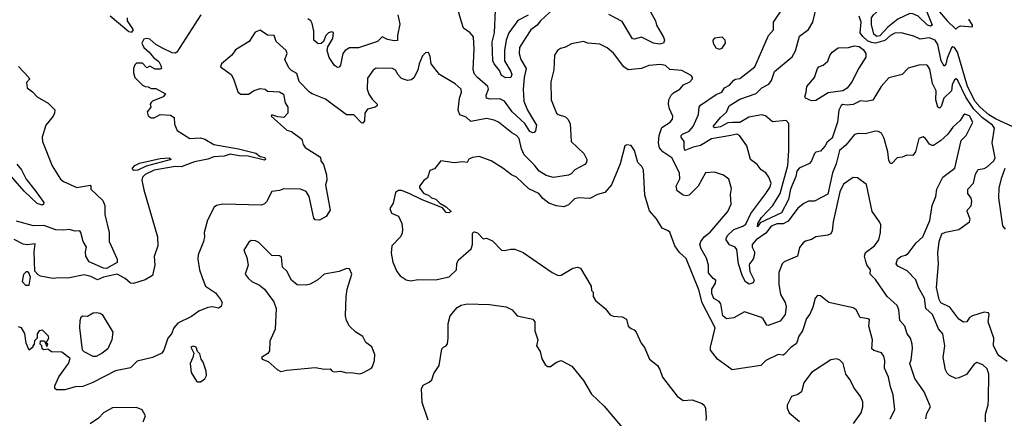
# Model space of a CAD drawing. Extents: x 1552294 to 1694791, y 811929 to 917222.
# Tile 330 of 643: x 1625722 to 1632329, y 872788 to 875462. Entities that reach past the tile are written whole.
import ezdxf

# ---------------------------------------------------------------- set-up
doc = ezdxf.new("R2010")
doc.units = 0

msp = doc.modelspace()

# ---------------------------------------------------------------- linework, layer by layer
at = {"layer": '0CON10XD'}
for points in [[(1631475, 875348.6), (1631454.3, 875365), (1631439, 875429), (1631438.5, 875475), (1631451.6, 875495), (1631512.2, 875547.8), (1631545.9, 875604.1), (1631619, 875681), (1631635, 875679.7), (1631665, 875661.6), (1631788, 875555), (1631806.2, 875525), (1631844.4, 875425), (1631835, 875417.9), (1631815, 875425.3), (1631751, 875485), (1631715, 875502.3), (1631695, 875503.5), (1631615, 875465.9), (1631548.9, 875411.1), (1631495, 875353.8), (1631475, 875348.6)], [(1632348.8, 873168.8), (1632296.1, 873206.1), (1632285, 873217.5), (1632256.9, 873275), (1632258.9, 873325), (1632222.1, 873435), (1632228.1, 873485), (1632222.7, 873495), (1632195, 873500.7), (1632115.5, 873474.5), (1632095, 873463.8), (1632077.5, 873435), (1632055, 873434), (1632025, 873452.2), (1631963, 873533), (1631903.1, 873563.1), (1631891.4, 873585), (1631874.8, 873665), (1631887.4, 873825), (1631883.5, 873895), (1631891.6, 873975), (1631909.8, 874025), (1631935, 874037.6), (1632024.5, 874055), (1632096.2, 874105), (1632101.2, 874125), (1632080, 874175), (1632083.1, 874186.9), (1632106.6, 874213.4), (1632111.9, 874245), (1632106.7, 874265), (1632085.5, 874295.5), (1632085.5, 874325), (1632123.4, 874365), (1632137.1, 874425), (1632155, 874457.8), (1632195, 874464.4), (1632215, 874475.6), (1632258.1, 874515), (1632268.9, 874535), (1632248.9, 874635), (1632264.7, 874735), (1632249.2, 874755), (1632183.8, 874803.8), (1632125, 874860.8), (1632071.3, 874941.3), (1632015, 875057.9), (1632005, 875064.5), (1631995, 875058.5), (1631978.8, 875025), (1631975.2, 874985), (1631923.3, 874936.7), (1631905, 874878.8), (1631895, 874869.3), (1631883.5, 874875), (1631870.7, 874925), (1631872.3, 874985), (1631847.1, 875035), (1631829.5, 875129.5), (1631815, 875154.2), (1631805, 875159.5), (1631755, 875157.5), (1631685, 875136.7), (1631644.5, 875095.5), (1631555, 875071.2), (1631504, 875015), (1631448.3, 874921.7), (1631403, 874913), (1631365, 874918.6), (1631315, 874893.3), (1631275, 874888.1), (1631245, 874893.3), (1631235, 874887.5), (1631218.8, 874855), (1631211.1, 874775), (1631175, 874667.5), (1631139.8, 874640.2), (1631126.9, 874615), (1631095, 874579.2), (1631065, 874574.2), (1631055.8, 874565), (1631035.2, 874515), (1631022, 874498), (1630952.8, 874465), (1630937.8, 874445), (1630931, 874411), (1630895.3, 874325), (1630880.5, 874255), (1630835, 874165.4), (1630690.6, 874099.4), (1630673, 874073), (1630674.7, 874095), (1630699.7, 874135), (1630775.5, 874214.5), (1630825, 874295.7), (1630876.6, 874483.4), (1630883.4, 874585), (1630884, 874765), (1630865, 874785.4), (1630775, 874775.8), (1630727.8, 874817.8), (1630703.4, 874823.4), (1630615, 874808.3), (1630555, 874773.3), (1630505, 874771.3), (1630475, 874769.6), (1630425, 874743.3), (1630385, 874736), (1630376, 874745), (1630424, 874806), (1630465, 874842.2), (1630483.1, 874885), (1630555, 874929.1), (1630663.8, 874966.2), (1630703.3, 875005), (1630749.9, 875030.1), (1630766.7, 875055), (1630786.7, 875115), (1630906.7, 875213.3), (1630927.4, 875252.6), (1630955, 875350.8), (1631014.8, 875395.2), (1631044.4, 875445), (1631082.7, 875607.3)], [(1629305, 875535.5), (1629216.4, 875455), (1629193.5, 875425), (1629152.2, 875395), (1629117.7, 875342.3), (1629075, 875276), (1629073.1, 875235), (1629086, 875195), (1629121.2, 875135), (1629107.6, 875075), (1629099.7, 874995), (1629104.8, 874915), (1629130.2, 874855), (1629190.8, 874755), (1629183.4, 874716.6), (1629175.3, 874704.7), (1629165, 874702.2), (1629145, 874712.9), (1629112.3, 874765), (1629026.2, 874845), (1628975, 874916.3), (1628945, 874931.2), (1628878.2, 874928.2), (1628855, 874936.2), (1628852.2, 874955), (1628867.3, 874995), (1628864.2, 875014.2), (1628793.4, 875075), (1628775, 875096.9), (1628765.3, 875125), (1628771.9, 875265), (1628766.9, 875346.9), (1628745.6, 875375), (1628700.6, 875405), (1628684.6, 875454.6), (1628662.6, 875532.6)], [(1629135, 875492.5), (1629065, 875457.3), (1629003.7, 875375), (1628987, 875325), (1628975.6, 875255), (1628975.2, 875185.2), (1629018.6, 875115), (1629024.6, 875095), (1629016.9, 875075), (1628985, 875072), (1628955, 875087.5), (1628942.2, 875122.2), (1628906.1, 875166.1), (1628898.2, 875185), (1628892.2, 875312.2), (1628908.9, 875375), (1628915.4, 875525)], [(1629956.2, 875515), (1629988.8, 875455), (1629995.7, 875425), (1630042.8, 875345), (1630049.6, 875325), (1630043.1, 875305), (1630015, 875299), (1629975, 875304.2), (1629895, 875345.4), (1629845, 875330.9), (1629835, 875333.3), (1629765, 875448.9), (1629675, 875496.7)], [(1632203.5, 872763.5), (1632203.6, 872815), (1632221.3, 872878.7), (1632224.5, 872915), (1632224.8, 873085), (1632215, 873119.6), (1632185, 873147.6), (1632145, 873162.5), (1632125, 873150), (1632075, 873082), (1632025, 873059.2), (1632005, 873056), (1631962.5, 873075), (1631945, 873090), (1631933.9, 873113.9), (1631920, 873195), (1631929.4, 873275), (1631917.1, 873355), (1631887.4, 873387.4), (1631847.1, 873485), (1631802.7, 873525), (1631793.2, 873595), (1631754.4, 873665), (1631735, 873716.2), (1631676.5, 873776.5), (1631615, 873808.1), (1631602.9, 873825), (1631613.1, 873855), (1631635, 873874.5), (1631667.1, 873882.9), (1631685, 873894.4), (1631738.1, 873965), (1631782.5, 874005), (1631830, 874115), (1631845.6, 874215), (1631870, 874275), (1631875.6, 874325), (1631917.1, 874405), (1631998.1, 874465), (1632039.1, 874650.9), (1632074.1, 874685.9), (1632119.2, 874775), (1632095, 874817.5), (1632065, 874828.8), (1632055, 874822.5), (1632033.3, 874785), (1631985, 874742), (1631950, 874695), (1631901.1, 874648.9), (1631855, 874619.2), (1631845, 874617.5), (1631827.1, 874627.1), (1631800, 874665), (1631785, 874675.7), (1631756.2, 874665), (1631752.4, 874647.6), (1631734.2, 874575), (1631715, 874551.2), (1631675, 874553.3), (1631645, 874540), (1631610, 874535), (1631575, 874496.7), (1631565, 874496.7), (1631555, 874516.7), (1631547.3, 874575), (1631523.8, 874665), (1631505, 874700), (1631485, 874711.8), (1631465, 874714.6), (1631395, 874695.6), (1631348.2, 874698.2), (1631325, 874692.9), (1631265, 874620), (1631224.2, 874585), (1631201, 874495), (1631176.8, 874435), (1631145, 874291.5), (1631055, 874244.2), (1631015, 874244.2), (1630985, 874230), (1630945, 874198), (1630878.7, 874111.3), (1630845, 874093.3), (1630805, 874091.7), (1630765, 874076.7), (1630729.5, 874030.5), (1630664.6, 873985.4), (1630636.8, 873955), (1630637.3, 873935), (1630652.5, 873905), (1630652, 873888), (1630645.2, 873854.8), (1630619.7, 873825), (1630617.7, 873815), (1630622.5, 873772.5), (1630651.9, 873715), (1630645, 873696.7), (1630618.3, 873688.3), (1630593.2, 873703.2), (1630571.9, 873741.9), (1630545.4, 873825), (1630535, 873920), (1630523.8, 873935), (1630485, 873952.7), (1630463.9, 873985), (1630462.5, 873995), (1630472.2, 874015), (1630514.8, 874055.2), (1630575, 874076.9), (1630595, 874091.2), (1630628.5, 874161.5), (1630729.2, 874295), (1630755, 874337.1), (1630764.4, 874365), (1630750, 874405), (1630728.8, 874435), (1630698.8, 874455), (1630670.9, 874490.9), (1630625.7, 874525), (1630602.2, 874615), (1630552.7, 874685), (1630535, 874694.6), (1630494.2, 874685.8), (1630365, 874662.3), (1630291.6, 874618.4), (1630242, 874608), (1630185.5, 874585.5), (1630180.2, 874605), (1630182, 874645), (1630160, 874675), (1630160.4, 874685), (1630168.9, 874695), (1630214.8, 874715.2), (1630241.6, 874745), (1630277.1, 874825), (1630282.1, 874875), (1630291.3, 874888.7), (1630395, 874960), (1630434.2, 874975), (1630452.2, 875005), (1630486.4, 875023.6), (1630515, 875056.5), (1630525, 875063.3), (1630555, 875066.9), (1630654.4, 875145), (1630747.5, 875355), (1630781.4, 875395), (1630781.4, 875445), (1630854.5, 875555)], [(1631881.2, 875531.2), (1631945, 875454.3), (1632005, 875397.5), (1632017, 875413), (1632035, 875420), (1632116.7, 875413.3), (1632116.7, 875425), (1632092.5, 875465)], [(1626937.1, 875495), (1626776.8, 875243.2), (1626765, 875237.6), (1626745, 875239.6), (1626680.8, 875270.8), (1626635, 875296.6), (1626595, 875330.6), (1626575, 875335.7), (1626555, 875330.7), (1626542.7, 875305), (1626555.7, 875275.7), (1626591.1, 875245), (1626618.9, 875208.9), (1626655, 875182), (1626670, 875155), (1626672.5, 875135), (1626665, 875130), (1626630.7, 875130.7), (1626595, 875150), (1626575, 875140), (1626545, 875170), (1626505, 875170), (1626495, 875160), (1626486.7, 875135), (1626486.2, 875105), (1626494.3, 875074.3), (1626545, 875023.3), (1626565, 875013.3), (1626585, 875012.5), (1626605, 875000), (1626635, 875000), (1626700, 874965), (1626685.7, 874944.3), (1626613.8, 874916.2), (1626603.6, 874906.4), (1626597.5, 874895), (1626602.5, 874875), (1626576.7, 874845), (1626585, 874816.7), (1626605, 874804), (1626623.9, 874803.9), (1626663.9, 874826.1), (1626735, 874822), (1626757.5, 874805), (1626760.7, 874760.7), (1626777.7, 874717.7), (1626864.2, 874664.2), (1626935, 874670), (1626965, 874660), (1627025, 874624.4), (1627189.4, 874595), (1627306.2, 874566.2), (1627335, 874545.3), (1627368, 874538), (1627372.3, 874525), (1627365, 874519.4), (1627255, 874546.8), (1627195, 874547.7), (1627135, 874560.4), (1627095, 874545.7), (1627025, 874542.4), (1626985, 874527.5), (1626895, 874509.3), (1626805, 874476), (1626766.2, 874476.2), (1626625, 874453.3), (1626565, 874422.7), (1626545.6, 874405), (1626541.1, 874385), (1626555, 874320), (1626646.4, 874005), (1626648, 873945), (1626625, 873872.5), (1626628.9, 873815), (1626613.8, 873745), (1626565, 873718), (1626485, 873691.9), (1626465, 873694.4), (1626430, 873725), (1626375, 873755.3), (1626284.5, 873735.5), (1626245, 873716.2), (1626199.6, 873739.6), (1626155, 873751.2), (1626045, 873727.5), (1625985, 873730.2), (1625945, 873725.2), (1625861.2, 873741.2), (1625845, 873749.7), (1625822.7, 873775), (1625820, 873905), (1625825, 873957.5), (1625772.1, 873952.1), (1625746, 873956), (1625685, 873986.9)], [(1626328.6, 875488.6), (1626455, 875383.8), (1626475, 875377.7), (1626486.7, 875395), (1626446.2, 875455), (1626445.4, 875474.6)], [(1628260, 875495), (1628273.1, 875433.1), (1628257.5, 875355), (1628257.3, 875322.7), (1628235, 875320.8), (1628190, 875330), (1628155, 875346.2), (1628123.7, 875316.3), (1628055, 875292.9), (1627995.8, 875274.2), (1627935, 875274.1), (1627906.2, 875255), (1627890.7, 875235), (1627875, 875156.7), (1627865, 875143.1), (1627855, 875141.5), (1627834.8, 875154.8), (1627798.5, 875208.5), (1627784.5, 875255), (1627790.5, 875279.5), (1627823.3, 875335), (1627827, 875377), (1627815, 875380.8), (1627794, 875375), (1627775.8, 875355), (1627760, 875315), (1627745, 875302.5), (1627725, 875300), (1627696.4, 875325), (1627694.8, 875385), (1627685, 875437.1), (1627675, 875455.3), (1627655, 875467)], [(1632381.2, 874745), (1632275, 874794.2), (1632225, 874824.3), (1632166.4, 874875), (1632135, 874913.4), (1632081.6, 875015), (1632015.2, 875245.2), (1631995, 875275.6), (1631985, 875281.1), (1631975, 875272.5), (1631946.2, 875205), (1631936.7, 875163.3), (1631925, 875150.6), (1631906.7, 875185), (1631883.3, 875295), (1631864.5, 875325), (1631825, 875339.6), (1631765, 875330.8), (1631722.4, 875352.4), (1631636.7, 875375), (1631595, 875372.5), (1631565, 875355.3), (1631527.7, 875322.3), (1631465, 875304.4), (1631438.3, 875308.3), (1631411, 875321), (1631379.1, 875349.1), (1631362.2, 875375), (1631369.7, 875445), (1631355.4, 875485)], [(1628351.4, 875058.6), (1628325, 875054.4), (1628285, 875068.6), (1628262.1, 875092.1), (1628245, 875122.5), (1628224.5, 875134.5), (1628115, 875136), (1628095, 875123.8), (1628055, 875068.8), (1628054.6, 874995), (1628065, 874962), (1628088, 874928), (1628121.2, 874895), (1628120, 874885), (1628107.5, 874875), (1628055, 874861.2), (1628038.6, 874835), (1628035, 874782.5), (1628025, 874768.8), (1628015, 874770), (1627965, 874824), (1627914.3, 874824.3), (1627775, 874930), (1627685, 874964.2), (1627666.6, 874976.6), (1627597.4, 875047.4), (1627581.7, 875101.7), (1627545, 875120.5), (1627528.8, 875138.8), (1627502.2, 875195), (1627516.4, 875235), (1627511.1, 875255), (1627443.3, 875315), (1627430, 875355), (1627385, 875357.5), (1627335, 875391.2), (1627301.3, 875378.7), (1627262.9, 875315), (1627169.5, 875260.5), (1627145.8, 875224.2), (1627077.1, 875165), (1627068.8, 875145), (1627140.8, 875095), (1627156.9, 875065), (1627185, 874977.5), (1627202.7, 874962.7), (1627257.5, 874962.5), (1627295, 874986.2), (1627335, 875000), (1627370, 874995), (1627385, 874982.5), (1627465, 874979.2), (1627493.2, 874963.2), (1627504.5, 874905), (1627522.5, 874875), (1627522.5, 874835), (1627495, 874806.9), (1627455, 874810), (1627415, 874823.3), (1627408.8, 874815), (1627515, 874720.4), (1627545, 874711.4), (1627615, 874659.5), (1627623.9, 874625), (1627638.5, 874605), (1627740.3, 874540.3), (1627742.7, 874515), (1627761.1, 874491.1), (1627780.8, 874420.8), (1627783.1, 874385), (1627774.7, 874355.3), (1627806.2, 874183.8), (1627777.7, 874142.3), (1627735, 874118), (1627705, 874120), (1627695, 874131.2), (1627665, 874276.9), (1627645, 874309.5), (1627605.8, 874325.8), (1627495, 874328), (1627465, 874316.7), (1627415, 874308.8), (1627379.2, 874240.8), (1627364.1, 874225.9), (1627345, 874218), (1627084.8, 874225.2), (1627043.7, 874216.3), (1627026.2, 874205), (1626982.7, 874117.3), (1626959.1, 874035), (1626962.5, 874005), (1626955.5, 873975), (1626918.9, 873885), (1626917.8, 873855), (1626928.8, 873785), (1626948.2, 873725), (1626968.9, 873675), (1627035, 873630), (1627069.4, 873585), (1627080, 873565), (1627075, 873537.5), (1627055, 873526), (1627016.8, 873536.8), (1626985, 873531.5), (1626923.7, 873506.3), (1626875, 873470.8), (1626783.6, 873426.4), (1626756.4, 873395), (1626740.4, 873355), (1626716.7, 873325), (1626689.2, 873245), (1626675, 873224.7), (1626612.2, 873195), (1626509.6, 873170.4), (1626465, 873125.9), (1626365, 873107.5), (1626212.5, 873027.5), (1626145, 873001.6), (1626095, 872998.2), (1626025, 872978.1), (1625969.5, 872979.5), (1625958.9, 872988.9), (1625957.5, 873005), (1625983.8, 873066.2), (1626049.2, 873155), (1626060.2, 873190.2), (1626005, 873230.9), (1625935, 873234), (1625911.7, 873251.7), (1625885, 873247.5), (1625872.5, 873255), (1625870, 873275), (1625860, 873285), (1625861.7, 873308.3), (1625888.3, 873308.3), (1625905, 873270), (1625910, 873285), (1625900, 873295), (1625917.5, 873325), (1625915, 873340), (1625875, 873380), (1625852.5, 873375), (1625840, 873355), (1625840, 873325), (1625821.7, 873308.3), (1625820, 873285), (1625810, 873275), (1625810, 873265), (1625785, 873244.2), (1625765, 873292.5), (1625756.8, 873356.8), (1625735, 873394.2), (1625715, 873402)], [(1631801.8, 872785), (1631808.9, 872821.1), (1631834.3, 872865), (1631792.5, 872965), (1631730, 873055), (1631696.2, 873155), (1631705, 873180), (1631713, 873257), (1631712.2, 873285), (1631700, 873325), (1631676.7, 873355), (1631661.9, 873405), (1631629.2, 873445), (1631621.4, 873515), (1631610.6, 873545), (1631544.4, 873605), (1631465, 873718.6), (1631428.8, 873755), (1631430.8, 873785), (1631407.3, 873817.3), (1631399.3, 873839.3), (1631391.5, 873875), (1631399, 873901), (1631459.2, 873945), (1631488.1, 873985), (1631499.4, 874035), (1631500, 874085), (1631492.5, 874105), (1631443.1, 874175), (1631405, 874357.5), (1631345, 874402), (1631315, 874404), (1631251.2, 874358.8), (1631225, 874306.2), (1631180.5, 874105), (1631173.9, 874045), (1631165.2, 874025), (1631145, 874015.5), (1631064.4, 874005.6), (1631035, 873986.7), (1630995, 873975.7), (1630980, 873965), (1630955, 873933.3), (1630941.1, 873875), (1630853.2, 873836.8), (1630839.2, 873825), (1630817, 873765), (1630817.4, 873687.4), (1630828.3, 873618.3), (1630858.6, 873565), (1630866.7, 873535), (1630857.9, 873485), (1630825, 873438.5), (1630745, 873410), (1630735, 873411.9), (1630711.4, 873455), (1630699.6, 873465), (1630585, 873502.9), (1630515, 873462.1), (1630464.7, 873454.7), (1630440.9, 873475), (1630427.7, 873555), (1630415, 873571.8), (1630380.8, 873590.8), (1630366.4, 873625), (1630366.6, 873653.4), (1630391.4, 873695), (1630393.9, 873713.9), (1630375, 873725.8), (1630343.4, 873763.4), (1630343.6, 873815), (1630331.7, 873861.7), (1630295, 873924), (1630286.7, 873955), (1630292.8, 873975), (1630315, 874005.5), (1630355, 874035.6), (1630474.5, 874175), (1630496.4, 874225), (1630491.1, 874288.9), (1630499.1, 874329.1), (1630481.7, 874391.7), (1630445, 874420), (1630385, 874438.6), (1630325, 874433.8), (1630275.6, 874345), (1630215, 874284.5), (1630195, 874279.6), (1630174.7, 874284.7), (1630133.5, 874315), (1630126.9, 874345), (1630152.7, 874395), (1630149.6, 874435), (1630097.8, 874535), (1630036.9, 874575), (1630015, 874602.5), (1630007.9, 874635), (1630013.6, 874685), (1630032.2, 874737.8), (1630087.5, 874775), (1630102.9, 874795), (1630104.3, 874815), (1630081.8, 874865), (1630075.5, 874895), (1630078.9, 874925), (1630094.4, 874955), (1630108.8, 874971.2), (1630152.9, 874997.1), (1630175.7, 875024.3), (1630220, 875045), (1630236.7, 875065), (1630237.5, 875075), (1630228.3, 875088.3), (1630165, 875121.2), (1630085, 875127.5), (1630055.5, 875155.5), (1630022.2, 875162.2), (1629945, 875155.6), (1629895, 875135.6), (1629805, 875126.4), (1629775.3, 875145.3), (1629706.9, 875236.9), (1629665, 875272.2), (1629615, 875298.9), (1629535, 875305.7), (1629505, 875315.6), (1629425, 875300), (1629385, 875278.6), (1629350.2, 875269.8), (1629332, 875255), (1629312, 875225), (1629307.1, 875125), (1629287.3, 875045), (1629289.2, 874925), (1629325.4, 874835.4), (1629336.4, 874826.4), (1629385, 874811.4), (1629401.4, 874795), (1629416.9, 874765), (1629423.9, 874645), (1629507.1, 874565), (1629528.2, 874525), (1629525.6, 874505), (1629515, 874491.4), (1629446.7, 874455), (1629421.7, 874428.3), (1629405, 874420), (1629305, 874402.5), (1629255, 874417.5), (1629207.5, 874445), (1629177.2, 874487.2), (1629107.3, 874555), (1629089.6, 874595), (1629074.2, 874665), (1629055.5, 874685.5), (1629023.9, 874703.9), (1628935, 874775.6), (1628905, 874788.6), (1628855, 874798.9), (1628749.5, 874779.5), (1628717.2, 874807.2), (1628675, 874824.2), (1628664.6, 874855), (1628673.6, 874935), (1628686.7, 874975), (1628684.3, 874995), (1628645, 875032.9), (1628540, 875095), (1628484, 875165), (1628476.1, 875216.1), (1628465, 875242.5), (1628445, 875240), (1628425, 875218.8), (1628402.7, 875165), (1628394.6, 875125), (1628369.4, 875075), (1628351.4, 875058.6)], [(1630415, 875263.3), (1630435, 875270), (1630458, 875305), (1630456, 875325), (1630435, 875345.6), (1630385, 875339.2), (1630374, 875325), (1630376.2, 875305), (1630393.9, 875273.9), (1630415, 875263.3)], [(1631035, 874918.2), (1630995.7, 874935), (1630990.8, 874945), (1631000.8, 874975), (1631004.2, 875015), (1631056, 875075), (1631075.8, 875135), (1631085, 875145.8), (1631115, 875157.1), (1631145, 875183.5), (1631157.8, 875222.2), (1631174.6, 875245), (1631215, 875273.8), (1631285, 875274.6), (1631322.8, 875287.2), (1631355, 875281.4), (1631381.9, 875261.9), (1631400.7, 875235), (1631400.1, 875209.9), (1631353.6, 875136.4), (1631305.7, 875044.3), (1631275, 875002.4), (1631246.1, 874983.9), (1631147.6, 874972.4), (1631065, 874920.2), (1631035, 874918.2)], [(1625715, 875148.5), (1625783.3, 875075), (1625787, 875063), (1625768.3, 875041.7), (1625772, 875005), (1625808.8, 874978.8), (1625839.5, 874945), (1625912.9, 874902.9), (1625957.4, 874857.4), (1625956.2, 874835), (1625946.6, 874815), (1625897.7, 874755), (1625872.4, 874675), (1625875.7, 874645), (1625940.9, 874480.9), (1625995, 874393.3), (1626015, 874375.7), (1626105, 874336.2), (1626195, 874351.1), (1626200, 874345), (1626198.6, 874325), (1626279.7, 874249.7), (1626294.4, 874215), (1626293.1, 874155), (1626321.4, 874035), (1626322.7, 873975), (1626376.2, 873855), (1626375, 873832.1), (1626305, 873793.9), (1626285, 873795.3), (1626188.3, 873838.3), (1626165.6, 873875), (1626163.7, 873905), (1626169.8, 873935), (1626147.7, 873975), (1626133.3, 874035), (1626125, 874045.3), (1626095, 874043.6), (1626055, 874054.6), (1626015, 874049.3), (1625965, 874052.1), (1625885, 874081), (1625815, 874079.8), (1625701.5, 874111.5)], [(1631563.3, 872785), (1631594.5, 872845.5), (1631583.5, 872945), (1631565, 873000), (1631552.5, 873065), (1631524.4, 873125), (1631526.7, 873175), (1631521.4, 873205), (1631505, 873227.5), (1631455, 873242.9), (1631441.4, 873255), (1631444.6, 873315), (1631420, 873405), (1631425, 873447.5), (1631415, 873456), (1631363.3, 873465), (1631335, 873515.5), (1631315, 873529.4), (1631285, 873535.5), (1631152.5, 873565), (1631095, 873610), (1631075, 873612.5), (1631061.2, 873595), (1631045, 873532.5), (1631025, 873486.7), (1631002.9, 873457.1), (1630975.6, 873375), (1630950.9, 873339.1), (1630935, 873290), (1630896.9, 873263.1), (1630855, 873217.5), (1630845, 873212.5), (1630812.5, 873215), (1630730, 873175), (1630695, 873142.9), (1630504.2, 873114.2), (1630404.7, 873184.7), (1630357.5, 873245), (1630357.1, 873265), (1630389.9, 873395), (1630302.7, 873562.7), (1630279, 873649), (1630195, 873860), (1630150.3, 873900.3), (1630118.2, 873945), (1630085, 874035.6), (1630068.9, 874048.9), (1630033.1, 874063.1), (1629995.3, 874125.3), (1629949.3, 874179.3), (1629916.9, 874285), (1629908.1, 874455), (1629896.9, 874476.9), (1629870.8, 874505), (1629848.6, 874585), (1629825, 874617.5), (1629797, 874623), (1629783.3, 874615), (1629750.8, 874495), (1629692.9, 874355), (1629647.7, 874302.3), (1629599.7, 874290.3), (1629548.3, 874261.7), (1629475, 874266), (1629445, 874260), (1629405, 874220.8), (1629374.3, 874205.7), (1629325, 874213.5), (1629272.1, 874232.1), (1629232.4, 874262.4), (1629205, 874295.3), (1629138.4, 874328.4), (1629055, 874406.6), (1629021.5, 874421.5), (1628965, 874466.5), (1628885, 874514.3), (1628805, 874544), (1628761.7, 874538.3), (1628735, 874527.5), (1628725, 874503.8), (1628695, 874508), (1628637.3, 874502.7), (1628547.5, 874515), (1628505, 874462.5), (1628475, 874450), (1628458.3, 874401.7), (1628435, 874383.3), (1628405.8, 874345), (1628405.7, 874335), (1628435, 874296.2), (1628465, 874285.4), (1628485, 874266.2), (1628515, 874258.9), (1628540.6, 874230.6), (1628585, 874205.6), (1628617.5, 874175), (1628602.7, 874167.3), (1628585, 874168.6), (1628558.9, 874198.9), (1628423.1, 874253.1), (1628336.7, 874296.7), (1628285, 874315.7), (1628264.4, 874315.6), (1628245, 874302.5), (1628228.7, 874231.3), (1628206.7, 874195), (1628218.1, 874165), (1628263.2, 874143.2), (1628285.7, 874095), (1628291.4, 874055), (1628289.7, 874030.3), (1628278, 874005), (1628219.2, 873945), (1628215.7, 873895.7), (1628225.7, 873835), (1628252.1, 873772.1), (1628275, 873743.8), (1628315, 873716.7), (1628345, 873710), (1628395, 873718.6), (1628512.3, 873717.7), (1628605, 873736.7), (1628652.5, 873785), (1628655.7, 873825), (1628665, 873848), (1628751.2, 873925), (1628760, 873955), (1628761.2, 874025), (1628764.2, 874035.8), (1628775, 874040), (1628795, 874032.5), (1628833, 873993), (1628855, 873996.7), (1628895, 873978.8), (1628955.7, 873915.7), (1628975, 873913.3), (1629017.4, 873922.6), (1629045, 873922.2), (1629100.2, 873900.2), (1629295, 873765.7), (1629335, 873746.7), (1629355, 873747.5), (1629435, 873796), (1629465, 873800.8), (1629486.2, 873795), (1629557.5, 873675), (1629560, 873645), (1629570, 873635), (1629570, 873605), (1629585, 873578.8), (1629651.2, 873525), (1629685, 873482), (1629705, 873472.5), (1629765, 873468.8), (1629795, 873452.5), (1629806.4, 873406.4), (1629825, 873390), (1629845, 873382.5), (1629860, 873365), (1629892.5, 873292.5), (1629913.9, 873263.9), (1629948, 873185), (1630001.8, 873141.8), (1630018.6, 873115), (1630035.7, 873065), (1630135, 872935.6), (1630175, 872907.1), (1630235, 872912.5), (1630301.7, 872888.3), (1630315.8, 872875), (1630323.8, 872855), (1630328, 872792), (1630326.7, 872773.3)], [(1626490.2, 874450.2), (1626480.6, 874455), (1626480, 874465), (1626495, 874484.8), (1626525, 874500), (1626665, 874530), (1626725, 874535.2), (1626739.4, 874525), (1626569.6, 874480.4), (1626515, 874452.7), (1626490.2, 874450.2)], [(1625703.3, 874493.3), (1625735, 874454.4), (1625765, 874392.3), (1625825.1, 874315.1), (1625883.3, 874235), (1625881.8, 874225), (1625871.9, 874218.1), (1625839.9, 874229.9), (1625751, 874311), (1625585, 874502.9)], [(1632337.9, 874057.9), (1632318.8, 874078.8), (1632292.4, 874267.6), (1632295.6, 874335), (1632313.6, 874403.6), (1632334.3, 874465.7)], [(1628005, 873086), (1628025, 873093.8), (1628082.5, 873125), (1628090, 873135), (1628102, 873175), (1628105.9, 873215.9), (1628085, 873267.5), (1628045, 873297.5), (1628025, 873336.2), (1627977.5, 873365), (1627935.8, 873405.8), (1627914.3, 873444.3), (1627909.2, 873475), (1627911.9, 873605), (1627918.6, 873655), (1627950, 873755), (1627935, 873790), (1627915, 873793.8), (1627865, 873772), (1627765, 873755.8), (1627723, 873717), (1627672.3, 873687.7), (1627645, 873682), (1627585, 873684), (1627546.7, 873715), (1627514, 873774), (1627485, 873802.5), (1627478.3, 873868.3), (1627465, 873877.5), (1627415, 873881.2), (1627326.8, 873966.8), (1627305, 873978), (1627275, 873981.2), (1627259.5, 873970.5), (1627225.8, 873915), (1627247, 873867), (1627254.4, 873815), (1627234, 873755), (1627255, 873728.8), (1627280, 873705), (1627330.5, 873680.5), (1627363.9, 873653.9), (1627428.3, 873568.3), (1627444, 873525), (1627435.8, 873385), (1627401.2, 873305), (1627399.3, 873240.7), (1627386.4, 873223.6), (1627343.6, 873196.4), (1627350, 873185), (1627388.8, 873168.8), (1627450, 873115), (1627475, 873101.9), (1627515, 873110.6), (1627705, 873128.8), (1627767.7, 873117.7), (1627805, 873120), (1627820, 873105), (1627835, 873100), (1627875, 873104), (1627915, 873092.5), (1627945, 873096), (1628005, 873086)], [(1625785, 873680.5), (1625795.5, 873735), (1625783, 873763), (1625775, 873771.6), (1625765, 873771.2), (1625747.5, 873752.5), (1625737.9, 873705), (1625760.8, 873680.8), (1625785, 873680.5)], [(1628464, 872775), (1628423.9, 872895), (1628419.5, 872985), (1628429.5, 873010.5), (1628469.3, 873029.3), (1628486.9, 873045), (1628502, 873088), (1628537, 873143), (1628555.5, 873254.5), (1628565, 873265.8), (1628585, 873274), (1628593, 873287), (1628598.3, 873325), (1628596.3, 873423.7), (1628610.6, 873475), (1628657.7, 873532.3), (1628685, 873547), (1628725, 873555.8), (1628875, 873550.4), (1628986, 873535), (1629026.7, 873515), (1629060.8, 873475), (1629165, 873452.5), (1629179.2, 873435), (1629178.2, 873375), (1629198.8, 873315), (1629191.2, 873275), (1629215, 873236.9), (1629226.7, 873186.7), (1629249, 873149), (1629265, 873136), (1629285, 873136.1), (1629325, 873165.2), (1629355, 873176.2), (1629426.6, 873136.6), (1629505, 873040.9), (1629559.6, 872949.6), (1629645, 872869.8), (1629766.1, 872726.1)], [(1626215, 873202.9), (1626155, 873233.6), (1626144.2, 873245), (1626124.8, 873395), (1626127, 873445), (1626135, 873469.5), (1626145, 873476.1), (1626175.9, 873474.1), (1626215, 873494.4), (1626235, 873497.5), (1626262.3, 873492.3), (1626275, 873483.3), (1626346.7, 873365), (1626340, 873315), (1626312.5, 873255), (1626275.7, 873225), (1626235, 873203.1), (1626215, 873202.9)], [(1626935, 873032), (1626965, 873052.5), (1626975.8, 873075), (1626974, 873105), (1626953.3, 873165), (1626938.8, 873185), (1626930.7, 873220.7), (1626916.2, 873236.2), (1626906.2, 873265), (1626885, 873271.2), (1626871.2, 873265), (1626890, 873225), (1626884.2, 873195), (1626865.6, 873155), (1626873.3, 873095), (1626907.9, 873037.9), (1626915, 873032), (1626935, 873032)], [(1631317, 872753), (1631370, 872825), (1631380.8, 872865), (1631379.1, 872899.1), (1631364.2, 872935), (1631318.6, 872995), (1631296.2, 873046.2), (1631265, 873083.3), (1631249.2, 873155), (1631225, 873178.8), (1631205, 873186.2), (1631165, 873180), (1631035, 873095.8), (1630984.4, 873025), (1630967.5, 872965), (1630945, 872947.5), (1630901.2, 872935), (1630872.5, 872875), (1630873.3, 872855), (1630886.7, 872825), (1630955, 872766.7)], [(1626551.2, 872765), (1626566, 872805), (1626543.9, 872843.9), (1626505, 872861.2), (1626345, 872857.1), (1626283.8, 872825), (1626251.3, 872788.7), (1626195, 872750.8)]]:
    msp.add_lwpolyline(points, dxfattribs=at)

doc.saveas('drawing.dxf')
